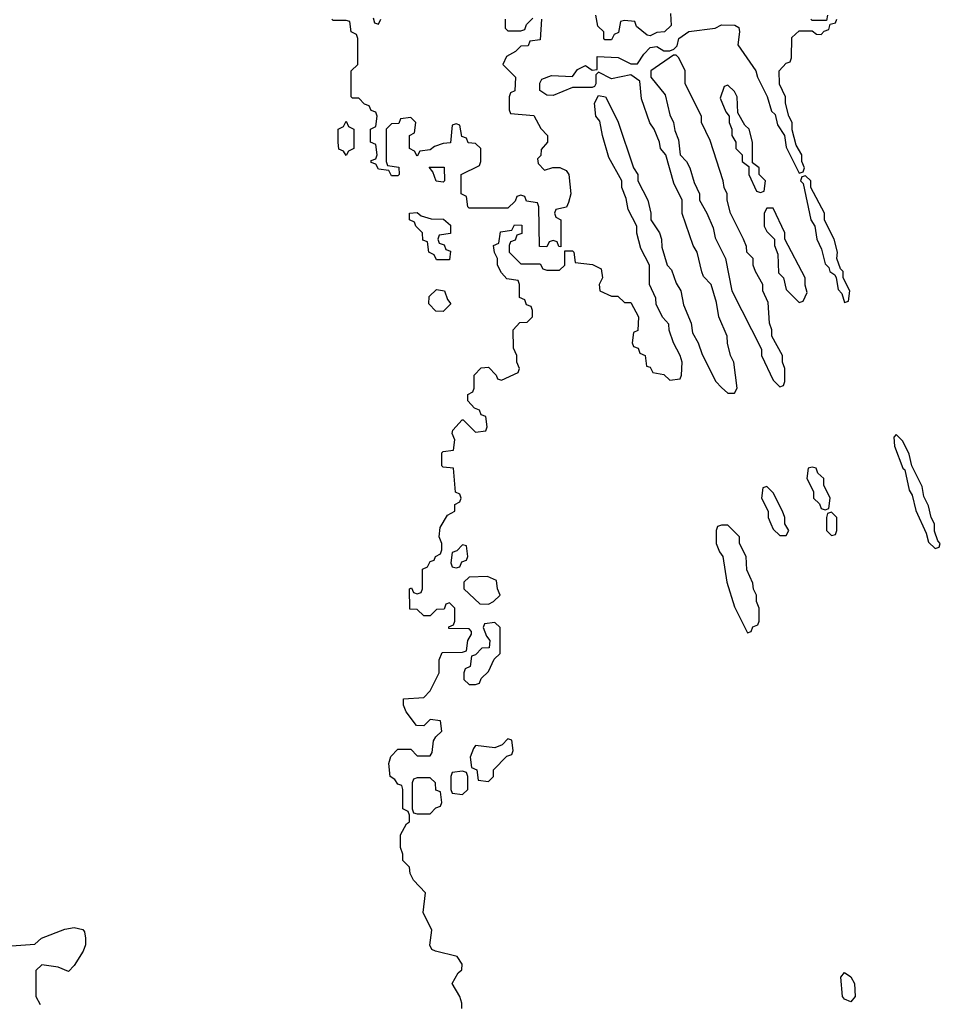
# Model space of a CAD drawing. Header units: inches. Extents: x 2601682 to 2755810, y 449311 to 584050.
# Tile 288 of 505: x 2677142 to 2679986, y 481566 to 484608. Entities that reach past the tile are written whole.
import ezdxf

# ---------------------------------------------------------------- set-up
doc = ezdxf.new("R2010")
doc.units = ezdxf.units.IN
doc.header["$MEASUREMENT"] = 0
doc.layers.add('C6478', color=7, linetype='Continuous')

msp = doc.modelspace()

# ---------------------------------------------------------------- linework, layer by layer
at = {"layer": 'C6478', "color": 2, "elevation": 10}
for points in [[(2679152.7, 484627.3), (2679154, 484590), (2679134, 484570), (2679110, 484568), (2679090, 484558), (2679080.4, 484560.4), (2679047.3, 484587.3), (2679042, 484602), (2679010, 484606), (2678998, 484602), (2678992, 484568), (2678978, 484562), (2678970, 484546), (2678950, 484546), (2678946, 484550), (2678946, 484570), (2678928.4, 484588.4), (2678922, 484622)], [(2679638, 484622), (2679634, 484606), (2679590, 484606), (2679586, 484610)], [(2678754, 484610), (2678750, 484546), (2678718, 484542), (2678712.7, 484527.3), (2678690, 484526), (2678674, 484510), (2678645.4, 484494.6), (2678634, 484470), (2678674, 484430), (2678671.6, 484388.4), (2678658, 484382), (2678654, 484370), (2678654, 484330), (2678658, 484318), (2678730, 484312), (2678751.6, 484271.6), (2678772, 484250), (2678772, 484230), (2678752.7, 484207.3), (2678751.6, 484188.4), (2678742, 484178), (2678743.6, 484163.6), (2678763.6, 484143.6), (2678788.7, 484151.3), (2678810.9, 484150.9), (2678830, 484142), (2678838, 484130), (2678844.7, 484070), (2678836.9, 484043.1), (2678831.1, 484028.9), (2678798, 484022), (2678794, 484010), (2678798, 483998), (2678814, 483990), (2678814, 483906), (2678807.3, 483907.3), (2678802, 483922), (2678790, 483926), (2678778, 483922), (2678770, 483906), (2678747.3, 483907.3), (2678746, 484030), (2678742, 484042), (2678707.3, 484047.3), (2678702, 484062), (2678690, 484066), (2678678, 484062), (2678672.7, 484047.3), (2678650, 484026), (2678530, 484026), (2678526, 484030), (2678522, 484062), (2678506, 484070), (2678506, 484130), (2678562, 484158), (2678566, 484170), (2678566, 484210), (2678550, 484226), (2678527.3, 484227.3), (2678522, 484242), (2678507.3, 484247.3), (2678502, 484282), (2678490, 484286), (2678478, 484282), (2678472.7, 484227.3), (2678450, 484226), (2678423.6, 484216.4), (2678410, 484206), (2678378, 484202), (2678370, 484186), (2678362, 484202), (2678346, 484210), (2678346, 484250), (2678362, 484258), (2678366, 484290), (2678350, 484306), (2678318, 484302), (2678312.7, 484287.3), (2678290, 484286), (2678274, 484270), (2678274, 484170), (2678278, 484158), (2678312.7, 484152.7), (2678314, 484130), (2678310, 484126), (2678290, 484126), (2678282, 484142), (2678250, 484146), (2678242, 484162), (2678227.3, 484167.3), (2678227.3, 484172.7), (2678242, 484178), (2678246, 484190), (2678242, 484222), (2678226, 484230), (2678226, 484270), (2678242, 484278), (2678246, 484310), (2678242, 484322), (2678227.3, 484327.3), (2678222, 484342), (2678207.3, 484347.3), (2678190, 484366), (2678170, 484366), (2678166, 484370), (2678166, 484450), (2678186, 484470), (2678186, 484550), (2678182, 484562), (2678166, 484570), (2678162, 484602), (2678150, 484606), (2678110, 484606), (2678106, 484610)], [(2678234, 484614), (2678238, 484598), (2678250, 484594), (2678258, 484610)], [(2678507.3, 481552.7), (2678508, 481570), (2678502, 481590), (2678478, 481630), (2678496.4, 481663.6), (2678508, 481672), (2678508.7, 481690), (2678493.6, 481713.6), (2678426, 481730), (2678415.3, 481735.3), (2678408.9, 481748.9), (2678414.6, 481794.6), (2678388.7, 481850), (2678395.3, 481910), (2678358, 481950), (2678348, 481970), (2678346, 481990), (2678326, 482010), (2678326, 482030), (2678318, 482050), (2678318, 482090), (2678336.4, 482123.6), (2678346, 482130), (2678346, 482150), (2678342, 482162), (2678326, 482170), (2678326, 482230), (2678322, 482242), (2678310, 482246), (2678300.4, 482260.4), (2678286, 482270), (2678282, 482310), (2678288.4, 482331.6), (2678310, 482354), (2678350, 482354), (2678370, 482334), (2678410, 482334), (2678416.4, 482343.6), (2678420.4, 482379.6), (2678427.3, 482392.7), (2678446, 482410), (2678442, 482442), (2678410, 482446), (2678390, 482426), (2678367.3, 482427.3), (2678335.3, 482470), (2678328, 482490), (2678328, 482510), (2678390, 482514), (2678410, 482534), (2678438, 482590), (2678438, 482630), (2678447.3, 482652.7), (2678510, 482654), (2678522, 482658), (2678526, 482690), (2678538, 482710), (2678538, 482718), (2678530, 482726), (2678467.3, 482727.3), (2678467.3, 482732.7), (2678482, 482738), (2678486, 482750), (2678486, 482790), (2678470, 482806), (2678458, 482802), (2678452.7, 482787.3), (2678430, 482786), (2678410, 482766), (2678390, 482766), (2678370, 482786), (2678347.3, 482787.3), (2678346, 482850), (2678352.7, 482852.7), (2678358, 482838), (2678370, 482834), (2678382, 482838), (2678386, 482850), (2678386, 482910), (2678402, 482918), (2678410, 482934), (2678422, 482938), (2678426, 482950), (2678442, 482958), (2678446, 482970), (2678446, 482990), (2678438, 483010), (2678440.4, 483039.6), (2678463.1, 483076.9), (2678486, 483090), (2678486, 483110), (2678502, 483118), (2678506, 483130), (2678502, 483142), (2678488.4, 483148.4), (2678482, 483222), (2678450, 483226), (2678446, 483230), (2678446, 483270), (2678450, 483274), (2678482, 483278), (2678486, 483310), (2678478, 483330), (2678480.4, 483339.6), (2678508.4, 483371.6), (2678512, 483372), (2678550, 483334), (2678582, 483338), (2678586, 483350), (2678582, 483382), (2678567.3, 483387.3), (2678562, 483402), (2678547.3, 483407.3), (2678526, 483430), (2678526, 483450), (2678542, 483458), (2678546, 483470), (2678546, 483510), (2678567.3, 483532.7), (2678590, 483534), (2678614, 483510), (2678618, 483498), (2678630, 483494), (2678682, 483518), (2678686, 483530), (2678678, 483550), (2678678, 483570), (2678667.3, 483592.7), (2678666, 483650), (2678687.3, 483672.7), (2678710, 483674), (2678726, 483690), (2678726, 483710), (2678722, 483722), (2678707.3, 483727.3), (2678702, 483742), (2678686, 483750), (2678686, 483790), (2678682, 483802), (2678647.3, 483807.3), (2678630, 483826), (2678618, 483850), (2678618, 483870), (2678608.4, 483888.4), (2678606, 483910), (2678622, 483918), (2678627.3, 483952.7), (2678662, 483958), (2678670, 483974), (2678692.7, 483972.7), (2678692.7, 483947.3), (2678678, 483942), (2678672.7, 483927.3), (2678658, 483922), (2678654, 483910), (2678654, 483890), (2678690, 483854), (2678750, 483854), (2678758, 483838), (2678770, 483834), (2678810, 483834), (2678826, 483850), (2678826, 483894), (2678850, 483894), (2678854, 483890), (2678858, 483858), (2678911.6, 483851.6), (2678938, 483838), (2678942, 483810), (2678932, 483790), (2678934, 483770), (2678970, 483754), (2678990, 483754), (2679010, 483734), (2679030, 483734), (2679054, 483690), (2679052, 483648), (2679038, 483642), (2679034, 483610), (2679038, 483598), (2679052.7, 483592.7), (2679058, 483578), (2679074, 483570), (2679078, 483538), (2679090, 483534), (2679098, 483518), (2679131.6, 483511.6), (2679150, 483494), (2679182, 483498), (2679186, 483510), (2679188, 483550), (2679182, 483570), (2679162, 483610), (2679148.4, 483648.4), (2679147.3, 483667.3), (2679128.4, 483688.4), (2679108.4, 483728.4), (2679107.3, 483747.3), (2679088, 483790), (2679088, 483850), (2679061.2, 483901.2), (2679048.9, 483948.9), (2679048, 483970), (2679021.2, 484021.2), (2679015.3, 484055.3), (2679002, 484090), (2679002, 484110), (2678962, 484182), (2678942, 484250), (2678934.6, 484294.6), (2678922, 484310), (2678918, 484350), (2678930, 484374), (2678952, 484370), (2678990, 484294), (2679038, 484150), (2679051.3, 484130), (2679052, 484110), (2679082, 484050), (2679092, 484010), (2679092, 483990), (2679118, 483950), (2679124.7, 483930), (2679125.4, 483905.4), (2679142, 483850), (2679155.3, 483835.3), (2679170, 483794), (2679184.7, 483770), (2679192.7, 483727.3), (2679216, 483670), (2679220.7, 483640.7), (2679238, 483610), (2679250, 483574), (2679292, 483490), (2679310, 483472), (2679330, 483454), (2679350, 483454), (2679358, 483470), (2679348, 483550), (2679338, 483570), (2679328.4, 483608.4), (2679328, 483630), (2679302, 483690), (2679294.6, 483734.6), (2679278, 483790), (2679254.6, 483814.6), (2679248.9, 483828.9), (2679235.3, 483890), (2679222, 483910), (2679188.9, 484008.9), (2679188, 484050), (2679163.1, 484103.1), (2679138, 484190), (2679122, 484210), (2679118, 484230), (2679102, 484270), (2679089, 484289), (2679063.1, 484363.1), (2679058, 484418), (2679030, 484438), (2678970, 484425.2), (2678930, 484446), (2678922, 484438), (2678922, 484410), (2678918, 484402), (2678910, 484398), (2678850, 484398), (2678790, 484374), (2678770, 484375.3), (2678748.9, 484388.9), (2678748.4, 484411.6), (2678755.3, 484424.7), (2678784.7, 484435.3), (2678850, 484432), (2678865.6, 484454.4), (2678890, 484466), (2678910, 484452), (2678926, 484454), (2678926, 484494), (2678991.1, 484491.1), (2679030, 484472), (2679050, 484471.3), (2679070, 484502), (2679090, 484522), (2679110, 484524.7), (2679131.6, 484511.6), (2679150, 484511.3), (2679163.1, 484516.9), (2679172.9, 484527.1), (2679178, 484550), (2679208.9, 484571.1), (2679290, 484582), (2679310, 484592), (2679351.6, 484591.6), (2679363.6, 484583.6), (2679366, 484570), (2679360.7, 484530), (2679416, 484450), (2679421, 484430), (2679451, 484371), (2679464.9, 484324.9), (2679475.3, 484315.3), (2679483.5, 484283.5), (2679504.7, 484250), (2679510, 484214), (2679550, 484134), (2679562, 484138), (2679566, 484150), (2679558, 484170), (2679558, 484190), (2679540.4, 484220.4), (2679528, 484268), (2679528, 484290), (2679518, 484310), (2679508, 484350), (2679508, 484370), (2679488.9, 484408.9), (2679488, 484450), (2679510, 484474), (2679522, 484478), (2679526, 484490), (2679527.3, 484552.7), (2679550, 484574), (2679590, 484574), (2679603.6, 484563.6), (2679618, 484562), (2679627.3, 484572.7), (2679642, 484578), (2679646, 484594), (2679662, 484598), (2679666, 484610)], [(2678642, 484610), (2678642, 484582), (2678650, 484574), (2678690, 484574), (2678702, 484578), (2678707.3, 484592.7), (2678727.3, 484612.7)], [(2677042, 481742), (2677188.4, 481751.6), (2677209.2, 481770.8), (2677281.5, 481798.5), (2677310, 481802.8), (2677336.9, 481796.9), (2677342, 481790), (2677344.7, 481770), (2677344.7, 481750), (2677338, 481730), (2677310, 481686), (2677292.7, 481667.3), (2677260.4, 481680.4), (2677210, 481688), (2677192, 481670), (2677192, 481590), (2677205.4, 481565.4)]]:
    msp.add_lwpolyline(points, dxfattribs=at)
at = {"layer": 'C6478', "color": 2}
for points, elevation in [([(2679170, 484498), (2679162, 484498), (2679092, 484450), (2679092, 484430), (2679136, 484376), (2679150, 484314), (2679162, 484290), (2679165.4, 484265.4), (2679176.9, 484236.9), (2679182, 484190), (2679202, 484170), (2679212, 484150), (2679225.4, 484105.4), (2679242, 484070), (2679242, 484050), (2679264.7, 484010), (2679284.7, 483964.7), (2679290, 483934), (2679322, 483870), (2679342, 483770), (2679434, 483590), (2679434, 483570), (2679470, 483494), (2679490, 483474), (2679502, 483478), (2679506, 483490), (2679506, 483530), (2679498, 483550), (2679498, 483570), (2679466, 483630), (2679466, 483650), (2679458, 483670), (2679454.6, 483734.6), (2679438, 483770), (2679438, 483790), (2679415.3, 483830), (2679408, 483850), (2679408, 483870), (2679388, 483890), (2679387.3, 483907.3), (2679378, 483930), (2679338, 484010), (2679328, 484050), (2679328, 484070), (2679318, 484090), (2679315.3, 484110), (2679274.6, 484234.6), (2679248, 484290), (2679248, 484310), (2679198, 484410), (2679198, 484450), (2679178, 484490)], 10), ([(2679330, 484406), (2679318, 484402), (2679305.4, 484365.4), (2679323.6, 484323.6), (2679334, 484310), (2679334, 484290), (2679342, 484270), (2679342, 484250), (2679354, 484230), (2679354, 484210), (2679374, 484190), (2679374, 484170), (2679394, 484154), (2679394, 484130), (2679418, 484078), (2679430, 484074), (2679442, 484078), (2679446, 484110), (2679426, 484130), (2679426, 484150), (2679406, 484166), (2679406, 484230), (2679395.3, 484270), (2679382, 484282), (2679360.4, 484320.4), (2679358, 484370), (2679350, 484386)], 10), ([(2678150, 484188), (2678142, 484202), (2678128, 484208), (2678126, 484230), (2678126, 484270), (2678142, 484278), (2678150, 484294), (2678158, 484278), (2678174, 484270), (2678174, 484210), (2678158, 484202)], 10), ([(2678450, 484106), (2678428.9, 484108.9), (2678418, 484138), (2678407.3, 484152.7), (2678452.7, 484152.7), (2678454, 484110)], 10), ([(2679570, 484126), (2679558, 484122), (2679554, 484110), (2679562, 484102), (2679586, 483990), (2679598, 483970), (2679604.7, 483930), (2679618.8, 483898.8), (2679630, 483854), (2679642, 483842), (2679644.7, 483830), (2679659.8, 483819.8), (2679664.7, 483810), (2679670, 483774), (2679682, 483762), (2679690, 483734), (2679702, 483738), (2679706, 483770), (2679686, 483810), (2679686, 483830), (2679678, 483838), (2679666, 483870), (2679668, 483890), (2679658, 483930), (2679628.4, 483988.4), (2679628, 484010), (2679586, 484090), (2679586, 484110)], 10), ([(2679470, 484026), (2679450, 484026), (2679442, 484010), (2679442, 483970), (2679450, 483954), (2679474, 483930), (2679474, 483910), (2679483.6, 483883.6), (2679486, 483826), (2679502, 483810), (2679510, 483774), (2679550, 483734), (2679562, 483738), (2679574.6, 483765.4), (2679568, 483788), (2679568, 483810), (2679506, 483930), (2679506, 483950)], 10), ([(2678430, 483866), (2678422, 483882), (2678406, 483890), (2678402, 483922), (2678387.3, 483927.3), (2678386, 483950), (2678366, 483970), (2678362, 483982), (2678346, 483990), (2678346, 484010), (2678370, 484012), (2678382, 484002), (2678412.7, 483992.7), (2678451.6, 483991.6), (2678472.7, 483972.7), (2678472.7, 483947.3), (2678438, 483942), (2678434, 483930), (2678438, 483918), (2678452.7, 483912.7), (2678458, 483898), (2678472.7, 483892.7), (2678470, 483866)], 10), ([(2678450, 483706), (2678427.3, 483707.3), (2678406, 483730), (2678407.3, 483752.7), (2678430, 483774), (2678454, 483770), (2678463.6, 483743.6), (2678474, 483730)], 10), ([(2679850, 483326), (2679842, 483318), (2679844.7, 483290), (2679870, 483222), (2679876.9, 483216.9), (2679890, 483154), (2679898.8, 483138.8), (2679910, 483092), (2679942, 483022), (2679950, 482994), (2679970, 482974), (2679982, 482978), (2679986, 482990), (2679978, 482998), (2679968, 483028), (2679968, 483050), (2679958, 483070), (2679950, 483106), (2679935.3, 483135.3), (2679930, 483166), (2679898, 483230), (2679890, 483266), (2679870, 483306)], 10), ([(2679590, 483226), (2679578, 483222), (2679574, 483190), (2679594, 483150), (2679594, 483130), (2679612.7, 483112.7), (2679618, 483098), (2679630, 483094), (2679642, 483098), (2679646, 483130), (2679626, 483170), (2679626, 483190), (2679607.3, 483207.3), (2679602, 483222)], 10), ([(2679450, 483166), (2679438, 483162), (2679434, 483130), (2679454, 483090), (2679454, 483070), (2679462, 483050), (2679470, 483034), (2679490, 483014), (2679510, 483014), (2679518, 483030), (2679506, 483050), (2679506, 483070), (2679498, 483090), (2679470, 483146)], 10), ([(2679650, 483086), (2679638, 483082), (2679634, 483070), (2679634, 483030), (2679650, 483014), (2679662, 483018), (2679666, 483030), (2679666, 483070)], 10), ([(2679330, 483046), (2679310, 483046), (2679298, 483042), (2679294, 483030), (2679294, 482990), (2679303.6, 482963.6), (2679314, 482950), (2679326, 482870), (2679350, 482794), (2679390, 482714), (2679402, 482718), (2679407.3, 482732.7), (2679422, 482738), (2679426, 482750), (2679426, 482790), (2679418, 482810), (2679418, 482830), (2679408.4, 482848.4), (2679407.3, 482867.3), (2679388.4, 482908.4), (2679386, 482950), (2679366, 482990), (2679366, 483010)], 10), ([(2678510, 482986), (2678492.7, 482967.3), (2678478, 482962), (2678474, 482930), (2678478, 482918), (2678490, 482914), (2678502, 482918), (2678507.3, 482932.7), (2678522, 482938), (2678526, 482950), (2678522, 482982)], 10), ([(2678587.3, 482887.3), (2678530, 482886), (2678514, 482870), (2678514, 482850), (2678563.6, 482803.6), (2678590, 482802), (2678606, 482810), (2678626, 482830), (2678618, 482850), (2678615.3, 482875.3)], 10), ([(2678610, 482746), (2678578, 482742), (2678574, 482730), (2678583.6, 482703.6), (2678594, 482690), (2678592.7, 482667.3), (2678570, 482666), (2678550, 482646), (2678538, 482642), (2678534, 482610), (2678518, 482602), (2678514, 482590), (2678514, 482570), (2678530, 482554), (2678550, 482554), (2678562, 482558), (2678567.3, 482572.7), (2678590, 482594), (2678607.3, 482632.7), (2678626, 482650), (2678626, 482730)], 10), ([(2678650, 482386), (2678632.7, 482367.3), (2678610, 482358), (2678550, 482366), (2678543.6, 482356.4), (2678534, 482330), (2678538, 482298), (2678554, 482290), (2678558, 482258), (2678590, 482254), (2678606, 482270), (2678606, 482290), (2678647.3, 482332.7), (2678662, 482338), (2678666, 482350), (2678662, 482382)], 10), ([(2678510, 482286), (2678478, 482282), (2678474, 482270), (2678474, 482230), (2678478, 482218), (2678510, 482214), (2678526, 482230), (2678526, 482270), (2678522, 482282)], 10), ([(2678410, 482266), (2678370, 482266), (2678358, 482262), (2678354, 482250), (2678354, 482170), (2678358, 482158), (2678370, 482154), (2678410, 482154), (2678427.3, 482172.7), (2678442, 482178), (2678446, 482190), (2678442, 482222), (2678427.3, 482227.3), (2678426, 482250)], 10), ([(2679710, 481574), (2679690, 481582), (2679684, 481590), (2679679, 481650), (2679690, 481664.7), (2679710, 481651.3), (2679721, 481630), (2679722.8, 481590)], 6)]:
    msp.add_lwpolyline(points, close=True, dxfattribs=dict(at, elevation=elevation))

doc.saveas('drawing.dxf')
